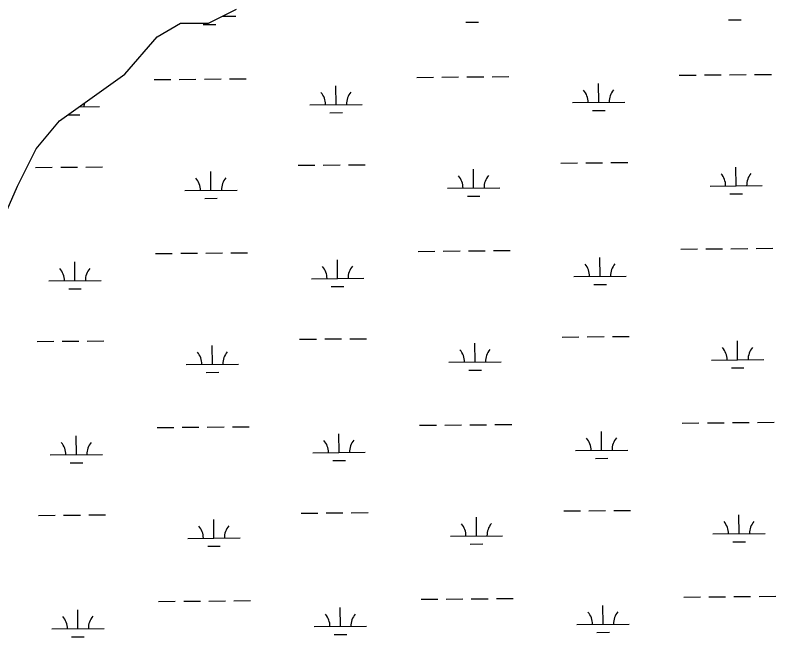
# Model space of a CAD drawing. Extents: x 3568792 to 3606828, y 529143 to 554785.
# Drawn here: x 3594917 to 3596370, y 548978 to 550166 of the extents above; entities that cross this region are included whole.
import ezdxf

# ---------------------------------------------------------------- set-up
doc = ezdxf.new("R2010")
doc.units = 0
doc.layers.add('V-TOPO-SHOR', color=7, linetype='Continuous')
doc.layers.add('V-WETL-SWMP', color=7, linetype='Continuous')

msp = doc.modelspace()

# ---------------------------------------------------------------- linework, layer by layer
at = {"layer": 'V-TOPO-SHOR'}
for p, q in [((3595286.3, 550151.2), (3595339.7, 550177.9)), ((3595188.3, 550124.5), (3595232.9, 550151.2)), ((3595232.9, 550151.2), (3595286.3, 550151.2)), ((3595126, 550053.2), (3595188.3, 550124.5)), ((3595001.3, 549964.1), (3595126, 550053.2)), ((3594956.8, 549910.6), (3595001.3, 549964.1)), ((3594921.2, 549839.3), (3594956.8, 549910.6)), ((3594885.5, 549759.1), (3594921.2, 549839.3))]:
    msp.add_line(p, q, dxfattribs=at)
at = {"layer": 'V-WETL-SWMP'}
for p, q in [((3595286.3, 550151.2), (3595339.7, 550177.9)), ((3595312.4, 550164.2), (3595338.1, 550164.5)), ((3595188.3, 550124.5), (3595232.9, 550151.2)), ((3595232.9, 550151.2), (3595286.3, 550151.2)), ((3595276.2, 550148.5), (3595300.2, 550148.7)), ((3595778.1, 550152.7), (3595802.1, 550152.9)), ((3596280, 550157), (3596304, 550157.2)), ((3595126, 550053.2), (3595188.3, 550124.5)), ((3595001.3, 549964.1), (3595126, 550053.2)), ((3595182.2, 550043.1), (3595214.2, 550043.3)), ((3595230.2, 550043.5), (3595262.2, 550043.8)), ((3595278.2, 550043.9), (3595310.2, 550044.2)), ((3595326.2, 550044.3), (3595358.2, 550044.6)), ((3595684.1, 550047.3), (3595716.1, 550047.6)), ((3595732.1, 550047.7), (3595764.1, 550048)), ((3595780.1, 550048.1), (3595812.1, 550048.4)), ((3595828.1, 550048.5), (3595860.1, 550048.8)), ((3596186, 550051.5), (3596218, 550051.8)), ((3596234, 550051.9), (3596266, 550052.2)), ((3596282, 550052.4), (3596314, 550052.6)), ((3596330, 550052.8), (3596362, 550053)), ((3595530, 549995.3), (3595529.7, 550031.3)), ((3596031.9, 549999.5), (3596031.6, 550035.5)), ((3595981.9, 549999.1), (3596081.9, 549999.9)), ((3595039.2, 549991.1), (3595078.1, 549991.5)), ((3595480, 549994.8), (3595580, 549995.7)), ((3595017.3, 549975.5), (3595040.2, 549975.7)), ((3595518.1, 549979.7), (3595542.1, 549979.9)), ((3596020, 549984), (3596044, 549984.2)), ((3594956.8, 549910.6), (3595001.3, 549964.1)), ((3594921.2, 549839.3), (3594956.8, 549910.6)), ((3595959.4, 549883.5), (3595991.4, 549883.7)), ((3596007.4, 549883.9), (3596039.4, 549884.1)), ((3596055.4, 549884.3), (3596087.4, 549884.5)), ((3594955.6, 549875), (3594987.6, 549875.3)), ((3595003.6, 549875.4), (3595035.6, 549875.7)), ((3595051.6, 549875.8), (3595083.6, 549876.1)), ((3595457.5, 549879.2), (3595489.5, 549879.5)), ((3595505.5, 549879.6), (3595537.5, 549879.9)), ((3595553.5, 549880), (3595585.5, 549880.3)), ((3595792.8, 549835.6), (3595792.5, 549871.6)), ((3596294.7, 549839.8), (3596294.3, 549875.8)), ((3595290.9, 549831.4), (3595290.6, 549867.4)), ((3594885.5, 549759.1), (3594921.2, 549839.3)), ((3596244.7, 549839.4), (3596344.6, 549840.3)), ((3595240.9, 549831), (3595340.9, 549831.8)), ((3595742.8, 549835.2), (3595842.8, 549836)), ((3596282.8, 549824.3), (3596306.8, 549824.5)), ((3595279, 549815.8), (3595303, 549816.1)), ((3595780.9, 549820.1), (3595804.9, 549820.3)), ((3595185, 549710.4), (3595217, 549710.7)), ((3595233, 549710.8), (3595265, 549711.1)), ((3595281, 549711.2), (3595313, 549711.5)), ((3595329, 549711.6), (3595361, 549711.9)), ((3595686.9, 549714.6), (3595718.9, 549714.9)), ((3595734.9, 549715.1), (3595766.9, 549715.3)), ((3595782.9, 549715.5), (3595814.9, 549715.7)), ((3595830.9, 549715.9), (3595862.9, 549716.1)), ((3596188.8, 549718.9), (3596220.8, 549719.2)), ((3596236.8, 549719.3), (3596268.8, 549719.6)), ((3596284.8, 549719.7), (3596316.8, 549720)), ((3596332.8, 549720.1), (3596364.8, 549720.4)), ((3595030.9, 549658.4), (3595030.6, 549694.4)), ((3595532.8, 549662.6), (3595532.5, 549698.6)), ((3596034.7, 549666.8), (3596034.4, 549702.8)), ((3595984.7, 549666.4), (3596084.7, 549667.3)), ((3594980.9, 549657.9), (3595080.9, 549658.8)), ((3595482.8, 549662.2), (3595582.8, 549663)), ((3596022.8, 549651.3), (3596046.8, 549651.5)), ((3595019, 549642.8), (3595043, 549643)), ((3595520.9, 549647.1), (3595544.9, 549647.3)), ((3595962.2, 549550.8), (3595994.2, 549551.1)), ((3596010.2, 549551.2), (3596042.2, 549551.5)), ((3596058.2, 549551.6), (3596090.2, 549551.9)), ((3594958.5, 549542.3), (3594990.5, 549542.6)), ((3595006.5, 549542.7), (3595038.4, 549543)), ((3595054.4, 549543.1), (3595086.4, 549543.4)), ((3595293.7, 549498.7), (3595293.4, 549534.7)), ((3595460.3, 549546.6), (3595492.3, 549546.8)), ((3595508.3, 549547), (3595540.3, 549547.2)), ((3595556.3, 549547.4), (3595588.3, 549547.6)), ((3595795.6, 549503), (3595795.3, 549538.9)), ((3596297.5, 549507.2), (3596297.2, 549543.2)), ((3596247.5, 549506.8), (3596347.5, 549507.6)), ((3595243.7, 549498.3), (3595343.7, 549499.1)), ((3595745.6, 549502.5), (3595845.6, 549503.4)), ((3596285.6, 549491.7), (3596309.6, 549491.9)), ((3595281.8, 549483.2), (3595305.8, 549483.4)), ((3595783.7, 549487.4), (3595807.7, 549487.6)), ((3595187.8, 549377.7), (3595219.8, 549378)), ((3595235.8, 549378.2), (3595267.8, 549378.4)), ((3595283.8, 549378.6), (3595315.8, 549378.8)), ((3595331.8, 549379), (3595363.8, 549379.2)), ((3595689.7, 549382), (3595721.7, 549382.3)), ((3595737.7, 549382.4), (3595769.7, 549382.7)), ((3595785.7, 549382.8), (3595817.7, 549383.1)), ((3595833.7, 549383.2), (3595865.7, 549383.5)), ((3596191.6, 549386.2), (3596223.6, 549386.5)), ((3596239.6, 549386.6), (3596271.6, 549386.9)), ((3596287.6, 549387), (3596319.6, 549387.3)), ((3596335.6, 549387.4), (3596367.6, 549387.7)), ((3595033.7, 549325.7), (3595033.4, 549361.7)), ((3595535.6, 549329.9), (3595535.3, 549365.9)), ((3596037.5, 549334.2), (3596037.2, 549370.2)), ((3595485.6, 549329.5), (3595585.6, 549330.4)), ((3595987.5, 549333.8), (3596087.5, 549334.6)), ((3594983.7, 549325.3), (3595083.7, 549326.1)), ((3596025.6, 549318.6), (3596049.6, 549318.8)), ((3595021.8, 549310.2), (3595045.8, 549310.4)), ((3595523.7, 549314.4), (3595547.7, 549314.6)), ((3595463.1, 549213.9), (3595495.1, 549214.2)), ((3595511.1, 549214.3), (3595543.1, 549214.6)), ((3595559.1, 549214.7), (3595591.1, 549215)), ((3595965, 549218.1), (3595997, 549218.4)), ((3596013, 549218.5), (3596045, 549218.8)), ((3596061, 549218.9), (3596093, 549219.2)), ((3594961.3, 549209.7), (3594993.3, 549209.9)), ((3595009.3, 549210.1), (3595041.3, 549210.3)), ((3595057.3, 549210.5), (3595089.3, 549210.7)), ((3595296.5, 549166.1), (3595296.2, 549202.1)), ((3595798.4, 549170.3), (3595798.1, 549206.3)), ((3596300.3, 549174.5), (3596300, 549210.5)), ((3595748.4, 549169.9), (3595848.4, 549170.7)), ((3596250.3, 549174.1), (3596350.3, 549174.9)), ((3595246.5, 549165.6), (3595346.5, 549166.5)), ((3596288.4, 549159), (3596312.4, 549159.2)), ((3595284.6, 549150.5), (3595308.6, 549150.7)), ((3595786.5, 549154.8), (3595810.5, 549155)), ((3596242.4, 549054), (3596274.4, 549054.2)), ((3596290.4, 549054.4), (3596322.4, 549054.6)), ((3596338.4, 549054.8), (3596370.4, 549055)), ((3595190.7, 549045.1), (3595222.7, 549045.4)), ((3595238.7, 549045.5), (3595270.7, 549045.8)), ((3595286.7, 549045.9), (3595318.7, 549046.2)), ((3595334.7, 549046.3), (3595366.6, 549046.6)), ((3595692.5, 549049.3), (3595724.5, 549049.6)), ((3595740.5, 549049.7), (3595772.5, 549050)), ((3595788.5, 549050.1), (3595820.5, 549050.4)), ((3595836.5, 549050.5), (3595868.5, 549050.8)), ((3596194.4, 549053.6), (3596226.4, 549053.8)), ((3595036.5, 548993), (3595036.2, 549029)), ((3595538.4, 548997.3), (3595538.1, 549033.3)), ((3596040.3, 549001.5), (3596040, 549037.5)), ((3595488.4, 548996.9), (3595588.4, 548997.7)), ((3595990.3, 549001.1), (3596090.3, 549001.9)), ((3594986.5, 548992.6), (3595086.5, 548993.5)), ((3595526.5, 548981.7), (3595550.5, 548981.9)), ((3596028.4, 548986), (3596052.4, 548986.2)), ((3595024.6, 548977.5), (3595048.6, 548977.7))]:
    msp.add_line(p, q, dxfattribs=at)
for centre, start, end in [((3595474.7, 549995.3), 359.7115, 41.2552), ((3595585.2, 549996.2), 139.7115, 181.2552), ((3595976.6, 549999.5), 359.7115, 41.2552), ((3596087.1, 550000.4), 139.7115, 181.2552), ((3595083.3, 549992), 170.4367, 181.2552), ((3595235.6, 549831.4), 359.7115, 41.2552), ((3595346.1, 549832.3), 139.7115, 181.2552), ((3595737.5, 549835.6), 359.7115, 41.2552), ((3595848, 549836.6), 139.7115, 181.2552), ((3596239.4, 549839.9), 359.7115, 41.2552), ((3596349.9, 549840.8), 139.7115, 181.2552), ((3594975.6, 549658.4), 359.7115, 41.2552), ((3595086.1, 549659.3), 139.7115, 181.2552), ((3595477.5, 549662.6), 359.7115, 41.2552), ((3595588, 549663.5), 139.7115, 181.2552), ((3595979.4, 549666.8), 359.7115, 41.2552), ((3596089.9, 549667.8), 139.7115, 181.2552), ((3595238.4, 549498.7), 359.7115, 41.2552), ((3595348.9, 549499.7), 139.7115, 181.2552), ((3595740.3, 549503), 359.7115, 41.2552), ((3595850.8, 549503.9), 139.7115, 181.2552), ((3596242.2, 549507.2), 359.7115, 41.2552), ((3596352.7, 549508.1), 139.7115, 181.2552), ((3594978.4, 549325.7), 359.7115, 41.2552), ((3595088.9, 549326.6), 139.7115, 181.2552), ((3595480.3, 549329.9), 359.7115, 41.2552), ((3595590.8, 549330.9), 139.7115, 181.2552), ((3595982.2, 549334.2), 359.7115, 41.2552), ((3596092.7, 549335.1), 139.7115, 181.2552), ((3595241.2, 549166.1), 359.7115, 41.2552), ((3595351.7, 549167), 139.7115, 181.2552), ((3595743.1, 549170.3), 359.7115, 41.2552), ((3595853.6, 549171.2), 139.7115, 181.2552), ((3596245, 549174.5), 359.7115, 41.2552), ((3596355.5, 549175.5), 139.7115, 181.2552), ((3596095.5, 549002.5), 139.7115, 181.2552), ((3594981.3, 548993.1), 359.7115, 41.2552), ((3595091.7, 548994), 139.7115, 181.2552), ((3595483.1, 548997.3), 359.7115, 41.2552), ((3595593.6, 548998.2), 139.7115, 181.2552), ((3595985, 549001.5), 359.7115, 41.2552)]:
    msp.add_arc(centre, 35.2, start, end, dxfattribs=at)

doc.saveas('drawing.dxf')
